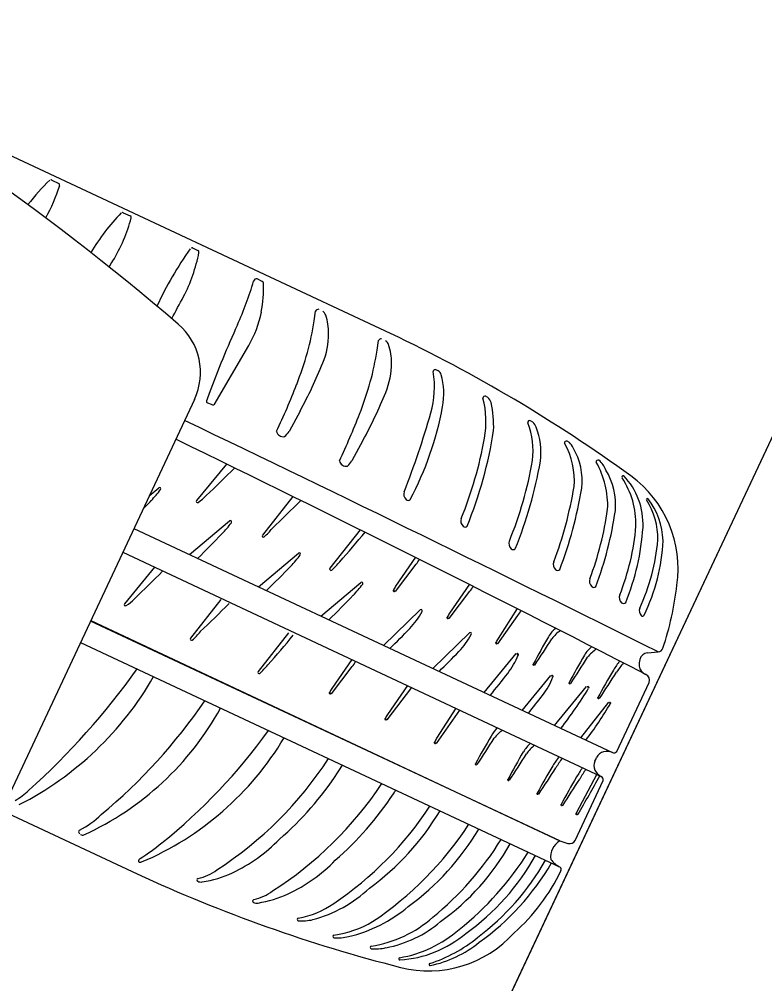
# Model space of a CAD drawing. Extents: x 14104283 to 14128447, y 8633203 to 8671666.
# Drawn here: x 14118404.99 to 14118408.9, y 8668257.06 to 8668262.12 of the extents above; entities that cross this region are included whole.
import ezdxf

# ---------------------------------------------------------------- set-up
doc = ezdxf.new("R2010")
doc.units = 0
for name, color, linetype in [('Cell', 7, 'Continuous'), ('Default', 7, 'Continuous'), ('Terrain', 7, 'Continuous')]:
    doc.layers.add(name, color=color, linetype=linetype)

msp = doc.modelspace()

# ---------------------------------------------------------------- linework, layer by layer
at = {"layer": 'Cell'}
for p, q in [((14118406.9402, 8668260.4721), (14118403.9686, 8668261.8642)), ((14118405.1641, 8668261.2777), (14118405.1995, 8668261.2604)), ((14118405.5383, 8668261.1062), (14118405.5744, 8668261.0903)), ((14118405.9016, 8668260.9214), (14118405.9292, 8668260.9079)), ((14118406.2669, 8668260.746), (14118406.2413, 8668260.7585)), ((14118406.5395, 8668260.539), (14118406.547, 8668260.5899)), ((14118406.0142, 8668260.0982), (14118406.1964, 8668260.409)), ((14118406.8694, 8668260.3845), (14118406.8769, 8668260.4354)), ((14118407.1905, 8668260.2762), (14118407.1786, 8668260.2825)), ((14118407.4509, 8668260.1367), (14118407.439, 8668260.143)), ((14118405.9114, 8668260.1268), (14118404.7217, 8668257.5873)), ((14118405.9798, 8668260.109), (14118405.9997, 8668260.1009)), ((14118405.9999, 8668260.1008), (14118406.0089, 8668260.0967)), ((14118406.4654, 8668260.0649), (14118406.4077, 8668259.9583)), ((14118407.6863, 8668260.0077), (14118407.6744, 8668260.014)), ((14118406.3424, 8668259.9589), (14118406.3424, 8668259.9589)), ((14118406.3842, 8668259.9313), (14118406.3842, 8668259.9313)), ((14118406.7953, 8668259.9103), (14118406.7376, 8668259.8037)), ((14118407.8783, 8668259.9005), (14118407.8663, 8668259.9068)), ((14118406.0796, 8668259.7868), (14118405.9221, 8668259.5955)), ((14118406.6723, 8668259.8043), (14118406.6723, 8668259.8043)), ((14118408.0335, 8668259.8067), (14118408.0335, 8668259.8067)), ((14118406.7141, 8668259.7768), (14118406.7141, 8668259.7768)), ((14118405.6745, 8668259.6211), (14118405.7242, 8668259.6628)), ((14118406.4274, 8668259.6174), (14118406.2683, 8668259.4146)), ((14118405.8855, 8668259.3122), (14118406.0958, 8668259.4886)), ((14118405.5938, 8668259.4488), (14118408.104, 8668258.2728)), ((14118406.7816, 8668259.4428), (14118406.6224, 8668259.24)), ((14118405.5354, 8668259.324), (14118408.0453, 8668258.1481)), ((14118406.2467, 8668259.1429), (14118406.4571, 8668259.3194)), ((14118407.0717, 8668259.2986), (14118406.9667, 8668259.1459)), ((14118405.7026, 8668259.2452), (14118405.545, 8668259.054)), ((14118406.9659, 8668259.1187), (14118407.0744, 8668259.2614)), ((14118406.5742, 8668258.9895), (14118406.7846, 8668259.166)), ((14118407.3542, 8668259.1566), (14118407.2492, 8668259.0039)), ((14118407.2484, 8668258.9767), (14118407.357, 8668259.1193)), ((14118406.0504, 8668259.0759), (14118405.8912, 8668258.8731)), ((14118407.6052, 8668259.0293), (14118407.5041, 8668258.8716)), ((14118406.9037, 8668258.8351), (14118407.0959, 8668259.0228)), ((14118407.5033, 8668258.8445), (14118407.608, 8668258.9921)), ((14118407.8089, 8668258.9256), (14118407.8089, 8668258.9256)), ((14118406.4045, 8668258.9012), (14118406.2454, 8668258.6984)), ((14118407.1615, 8668258.7144), (14118407.3537, 8668258.902)), ((14118405.3138, 8668258.8511), (14118407.8306, 8668257.672)), ((14118407.9971, 8668258.8288), (14118407.9971, 8668258.8288)), ((14118407.431, 8668258.5881), (14118407.5988, 8668258.7925)), ((14118408.289, 8668258.7966), (14118408.3438, 8668258.8013)), ((14118406.6309, 8668258.5813), (14118406.7395, 8668258.7239)), ((14118406.7367, 8668258.7612), (14118406.6317, 8668258.6085)), ((14118408.1419, 8668258.7542), (14118408.1419, 8668258.7542)), ((14118407.6311, 8668258.4943), (14118407.7816, 8668258.6776)), ((14118407.0287, 8668258.6248), (14118406.9236, 8668258.4721)), ((14118408.1273, 8668258.2792), (14118408.297, 8668258.6414)), ((14118407.8012, 8668258.4147), (14118407.969, 8668258.6191)), ((14118407.9393, 8668258.35), (14118408.0851, 8668258.5375)), ((14118407.2832, 8668258.5058), (14118407.1821, 8668258.3481)), ((14118407.8334, 8668258.3996), (14118407.8334, 8668258.3996)), ((14118407.6742, 8668258.322), (14118407.6742, 8668258.322)), ((14118408.0576, 8668258.2774), (14118408.0576, 8668258.2774)), ((14118407.8234, 8668258.2521), (14118407.8234, 8668258.2521)), ((14118407.9471, 8668258.1941), (14118407.9471, 8668258.1941)), ((14118408.0123, 8668258.1808), (14118408.0123, 8668258.1808)), ((14118407.9083, 8668257.8118), (14118408.0555, 8668258.1261)), ((14118408.0223, 8668258.1589), (14118407.9146, 8668257.9542)), ((14118404.9007, 8668257.9693), (14118405.6116, 8668257.6362)), ((14118407.1999, 8668257.9674), (14118407.1999, 8668257.9674)), ((14118407.404, 8668257.8718), (14118407.404, 8668257.8718)), ((14118405.3144, 8668257.843), (14118405.3144, 8668257.843)), ((14118405.331, 8668257.8411), (14118405.331, 8668257.8411)), ((14118407.5684, 8668257.7948), (14118407.5684, 8668257.7948)), ((14118407.8281, 8668257.809), (14118407.8281, 8668257.809)), ((14118405.6262, 8668257.7164), (14118405.6262, 8668257.7164)), ((14118407.7013, 8668257.7325), (14118407.7013, 8668257.7325)), ((14118405.618, 8668257.7008), (14118405.618, 8668257.7008)), ((14118405.6345, 8668257.6989), (14118405.6345, 8668257.6989)), ((14118407.7848, 8668257.6934), (14118407.7848, 8668257.6934)), ((14118407.8306, 8668257.672), (14118407.8306, 8668257.672)), ((14118406.533, 8668257.3962), (14118406.533, 8668257.3962)), ((14118406.7201, 8668257.3072), (14118406.7201, 8668257.3072)), ((14118406.916, 8668257.2491), (14118406.916, 8668257.2491))]:
    msp.add_line(p, q, dxfattribs=at)
for points in [[(14118408.1634, 8668259.7261), (14118408.1634, 8668259.7261), (14118408.1634, 8668259.7261)], [(14118408.2901, 8668259.6057), (14118408.2901, 8668259.6057), (14118408.2901, 8668259.6057)], [(14118405.3675, 8668258.9656), (14118407.8281, 8668257.809), (14118405.3661, 8668258.9627)], [(14118406.9228, 8668258.4449), (14118407.0515, 8668258.6137), (14118407.0515, 8668258.6137)], [(14118407.1813, 8668258.321), (14118407.3036, 8668258.4956), (14118407.3036, 8668258.4956)], [(14118408.0129, 8668258.228), (14118408.0172, 8668258.2374), (14118408.0216, 8668258.2467)], [(14118406.9891, 8668257.1848), (14118406.9891, 8668257.1848), (14118406.9891, 8668257.1848)], [(14118407.1485, 8668257.1548), (14118407.1485, 8668257.1548), (14118407.1485, 8668257.1548)]]:
    msp.add_lwpolyline(points, dxfattribs=at)
for centre, radius, start, end in [((14118396.7542, 8668249.9273), 13.9477, 49.42516, 60.95889), ((14118405.9166, 8668260.48), 1.1044, 133.7436, 142.7289), ((14118405.1584, 8668261.2721), 0.00792, 44.569, 133.7436), ((14118405.1953, 8668261.2519), 0.00943, 342.7714, 63.925), ((14118404.378, 8668261.5054), 0.8652, 330.502, 342.7714), ((14118406.3221, 8668260.3392), 1.1044, 136.033, 149.6813), ((14118405.5329, 8668261.1005), 0.00792, 46.8584, 136.033), ((14118404.7437, 8668261.3023), 0.8652, 328.7532, 345.0607), ((14118405.5706, 8668261.0817), 0.00943, 345.0607, 66.2143), ((14118407.5316, 8668259.7639), 2.0069, 144.9385, 154.8732), ((14118405.8979, 8668260.9116), 0.0104, 69.1635, 150.2031), ((14118405.926, 8668260.8991), 0.00943, 348.8105, 69.9641), ((14118401.8447, 8668263.0613), 4.2561, 328.2467, 328.7532), ((14118405.0865, 8668261.0651), 0.8652, 332.503, 348.8105), ((14118406.2368, 8668260.7437), 0.0154, 72.9333, 166.8083), ((14118404.4989, 8668261.2547), 1.7961, 335.8007, 343.588), ((14118405.5965, 8668260.7124), 0.6781, 349.1033, 2.0771), ((14118406.2611, 8668260.734), 0.0133, 12.8001, 64.3436), ((14118402.0787, 8668262.6307), 4.2561, 330.7455, 332.503), ((14118406.5618, 8668260.5834), 0.0161, 84.5401, 156.3368), ((14118405.7189, 8668260.6888), 0.5535, 329.6284, 349.1033), ((14118406.5634, 8668260.5563), 0.0388, 18.2382, 56.8739), ((14118406.3119, 8668260.4734), 0.3036, 359.7399, 18.2382), ((14118405.6096, 8668260.2682), 0.3333, 334.8976, 49.4252), ((14118411.6394, 8668258.0457), 6.0324, 155.80073, 159.51083), ((14118405.2108, 8668260.7357), 1.3432, 344.3248, 351.579), ((14118406.202, 8668260.4739), 0.4136, 337.8538, 359.7399), ((14118406.8917, 8668260.4289), 0.0161, 84.5401, 156.3368), ((14118403.5501, 8668253.3144), 7.9199, 54.03551, 64.65673), ((14118406.8933, 8668260.4018), 0.0388, 18.2382, 56.8739), ((14118406.6418, 8668260.3189), 0.3036, 359.7399, 18.2382), ((14118404.7452, 8668260.8664), 1.8268, 338.7471, 344.3248), ((14118405.5407, 8668260.5812), 1.3432, 344.3248, 351.579), ((14118404.222, 8668261.2798), 2.5513, 331.5628, 337.8538), ((14118406.5319, 8668260.3194), 0.4136, 337.8538, 359.7399), ((14118406.6669, 8668260.194), 0.5038, 344.0623, 8.9181), ((14118407.1744, 8668260.2736), 0.00986, 62.0964, 188.9181), ((14118407.175, 8668260.2479), 0.0323, 14.9702, 61.3931), ((14118406.8349, 8668260.1569), 0.3844, 349.7143, 14.9702), ((14118402.8522, 8668261.6027), 3.8579, 334.781, 338.7471), ((14118405.0751, 8668260.7118), 1.8268, 338.7471, 344.3248), ((14118407.9405, 8668259.4279), 2.0837, 159.5108, 160.636), ((14118404.5519, 8668261.1252), 2.5513, 331.5628, 337.8538), ((14118407.4348, 8668260.1341), 0.00986, 62.0964, 188.9181), ((14118405.9818, 8668260.1163), 0.00755, 160.636, 254.3401), ((14118406.0107, 8668260.1007), 0.00438, 245.7112, 324.9053), ((14118406.9732, 8668260.0112), 0.4679, 349.2297, 15.0273), ((14118407.4096, 8668260.0915), 0.0612, 17.5146, 47.6291), ((14118406.8581, 8668259.9816), 0.6233, 358.2659, 11.8752), ((14118403.1821, 8668261.4481), 3.8579, 334.781, 338.7471), ((14118402.6839, 8668261.3314), 4.6461, 338.6734, 344.0623), ((14118405.5844, 8668260.3839), 1.6553, 331.7943, 349.7143), ((14118328.2332, 8668098.1186), 179.5456, 63.500801, 64.383267), ((14118407.6702, 8668260.0051), 0.00986, 62.0964, 188.9181), ((14118407.26, 8668259.8524), 0.428, 353.6965, 20.6732), ((14118407.6451, 8668259.9624), 0.0612, 17.5146, 47.6291), ((14118406.377, 8668259.9659), 0.0353, 191.4739, 281.794), ((14118406.305, 8668260.0239), 0.1218, 310.5533, 327.4204), ((14118405.2476, 8668260.3116), 2.2605, 337.9062, 351.1216), ((14118407.3717, 8668259.8468), 0.3578, 352.779, 21.996), ((14118355.0494, 8668155.4233), 116.1721, 62.729092, 64.089198), ((14118405.4113, 8668260.2792), 2.0525, 337.7385, 350.029), ((14118407.8622, 8668259.8979), 0.00986, 62.0964, 188.9181), ((14118407.5208, 8668259.7028), 0.3839, 354.8662, 30.2716), ((14118407.797, 8668259.8216), 0.1133, 26.6288, 44.1595), ((14118407.6034, 8668259.6983), 0.3425, 353.8231, 30.5479), ((14118406.7069, 8668259.8114), 0.0353, 191.4739, 281.794), ((14118406.6349, 8668259.8693), 0.1218, 310.5533, 327.4204), ((14118405.664, 8668260.1608), 2.0525, 337.7385, 350.029), ((14118405.5003, 8668260.1933), 2.2605, 337.9062, 350.029), ((14118408.0289, 8668259.798), 0.00986, 62.0964, 188.9181), ((14118407.6272, 8668259.5701), 0.4525, 357.4111, 30.0031), ((14118407.9634, 8668259.7188), 0.1124, 19.2527, 51.4411), ((14118399.5764, 8668266.3155), 9.2591, 313.6991, 314.98344), ((14118407.7684, 8668259.5722), 0.3527, 355.2057, 31.3899), ((14118408.161, 8668259.7188), 0.00766, 71.7302, 213.0767), ((14118407.796, 8668259.4741), 0.4318, 358.2311, 33.859), ((14118407.8922, 8668259.47), 0.373, 357.6926, 43.3529), ((14118407.8488, 8668259.2387), 0.6003, 351.6392, 54.0355), ((14118405.2684, 8668259.9982), 0.579, 315.859, 323.4923), ((14118405.7285, 8668259.6577), 0.00664, 323.4923, 129.9952), ((14118407.0465, 8668259.6282), 0.0372, 158.6734, 227.9525), ((14118405.8619, 8668260.0101), 2.0697, 339.1723, 350.5003), ((14118405.6978, 8668260.0419), 2.2781, 339.2259, 350.3856), ((14118399.0393, 8668266.0433), 9.2591, 315.49104, 315.85901), ((14118405.9271, 8668259.5912), 0.00664, 139.563, 306.0658), ((14118405.7622, 8668259.8299), 0.2967, 304.6714, 315.3362), ((14118399.9226, 8668266.1434), 9.2591, 313.6991, 315.00289), ((14118407.0319, 8668259.612), 0.0155, 227.9525, 316.8434), ((14118408.2873, 8668259.6015), 0.00498, 56.5062, 201.1812), ((14118407.9529, 8668259.3908), 0.3904, 359.7203, 32.3523), ((14118407.9985, 8668259.3757), 0.3713, 1.4431, 38.2675), ((14118406.3411, 8668259.7986), 1.7559, 339.5503, 351.8498), ((14118406.1824, 8668259.8283), 1.9584, 339.5763, 351.613), ((14118406.1001, 8668259.4836), 0.00664, 323.4923, 129.9952), ((14118407.3455, 8668259.4881), 0.0372, 158.6734, 227.9525), ((14118405.6401, 8668259.824), 0.579, 315.859, 323.4923), ((14118406.0351, 8668259.678), 0.3649, 311.5669, 321.1831), ((14118407.3309, 8668259.472), 0.0155, 227.9525, 316.8434), ((14118406.9659, 8668259.5677), 1.2662, 338.3591, 355.1525), ((14118406.9831, 8668259.5419), 1.2847, 337.9955, 356.1216), ((14118399.4109, 8668265.8691), 9.2591, 314.73851, 315.85901), ((14118406.2733, 8668259.4103), 0.00664, 139.563, 306.0658), ((14118403.9788, 8668261.7086), 3.6314, 317.9107, 321.1465), ((14118407.5981, 8668259.3697), 0.0372, 158.6734, 227.9525), ((14118407.2487, 8668259.4891), 1.0991, 335.3558, 354.7682), ((14118407.371, 8668259.4301), 0.9998, 334.1671, 357.4171), ((14118407.5836, 8668259.3536), 0.0155, 227.9525, 316.8434), ((14118406.0014, 8668259.6548), 0.579, 315.859, 323.4923), ((14118406.4614, 8668259.3143), 0.00664, 323.4923, 129.9952), ((14118406.9099, 8668259.3882), 0.2078, 322.3665, 331.2866), ((14118399.7722, 8668265.6999), 9.2591, 314.73851, 315.85901), ((14118406.6275, 8668259.2357), 0.00664, 139.563, 306.0658), ((14118406.3893, 8668259.5033), 0.3649, 311.5669, 321.1831), ((14118407.831, 8668259.2606), 0.0372, 158.6734, 227.9525), ((14118407.8165, 8668259.2445), 0.0155, 227.9525, 316.8434), ((14118399.1994, 8668265.7739), 9.2591, 313.6991, 314.98344), ((14118408.021, 8668259.1716), 0.0372, 158.6734, 227.9525), ((14118406.3288, 8668259.5014), 0.579, 315.859, 323.4923), ((14118406.7889, 8668259.1609), 0.00664, 323.4923, 129.9952), ((14118407.4695, 8668258.8557), 0.5805, 150.0068, 152.2845), ((14118407.1924, 8668259.2462), 0.2078, 322.3665, 331.2866), ((14118408.0065, 8668259.1555), 0.0155, 227.9525, 316.8434), ((14118406.8154, 8668259.3404), 1.6383, 341.5181, 353.3784), ((14118405.3852, 8668259.2883), 0.2967, 304.6714, 315.3362), ((14118400.0997, 8668265.5465), 9.2591, 314.73851, 315.85901), ((14118406.961, 8668259.1226), 0.00625, 150.2193, 322.0137), ((14118408.1775, 8668259.0872), 0.0372, 158.6734, 227.9525), ((14118405.5501, 8668259.0497), 0.00664, 139.563, 306.0658), ((14118399.5455, 8668265.6018), 9.2591, 313.6991, 315.00289), ((14118408.1629, 8668259.0711), 0.0155, 227.9525, 316.8434), ((14118408.2824, 8668259.0173), 0.0372, 158.6734, 223.1957), ((14118406.7765, 8668259.1825), 0.3698, 315.6489, 332.852), ((14118407.1002, 8668259.0177), 0.00664, 323.4923, 129.9952), ((14118407.2435, 8668258.9805), 0.00625, 150.2193, 322.0137), ((14118407.752, 8668258.7137), 0.5805, 150.0068, 152.2845), ((14118407.4434, 8668259.1189), 0.2078, 322.3665, 331.2866), ((14118408.262, 8668258.9993), 0.0101, 227.9872, 331.0356), ((14118407.8729, 8668258.8303), 0.1149, 123.9099, 153.9266), ((14118405.6581, 8668259.1364), 0.3649, 311.5669, 321.1831), ((14118403.6017, 8668261.1671), 3.6314, 317.9107, 321.1465), ((14118400.4199, 8668265.3965), 9.2591, 314.73851, 315.64985), ((14118407.0342, 8668259.0617), 0.3698, 315.6489, 332.852), ((14118407.358, 8668258.8969), 0.00664, 323.4923, 129.9952), ((14118410.1174, 8668257.4676), 2.7402, 148.9545, 152.4228), ((14118407.9326, 8668258.7598), 0.1833, 123.0553, 143.0435), ((14118403.1661, 8668260.1866), 2.5294, 328.0604, 328.1255), ((14118405.8962, 8668258.8688), 0.00664, 139.563, 306.0658), ((14118407.4984, 8668258.8483), 0.00625, 150.2193, 322.0137), ((14118408.0069, 8668258.5814), 0.5805, 150.0068, 152.2845), ((14118397.0757, 8668265.683), 12.6938, 326.79712, 327.53933), ((14118408.0612, 8668258.7335), 0.1149, 123.9099, 153.9266), ((14118400.6777, 8668265.2757), 9.2591, 314.73851, 315.64985), ((14118407.2637, 8668258.9161), 0.3698, 321.9591, 339.1623), ((14118407.6036, 8668258.7879), 0.00664, 329.8026, 136.3054), ((14118410.3057, 8668257.3708), 2.7402, 148.9545, 152.4228), ((14118408.1209, 8668258.663), 0.1833, 123.0553, 143.0435), ((14118408.293, 8668258.7508), 0.0459, 94.8953, 166.5501), ((14118408.3413, 8668258.8307), 0.0296, 274.8953, 340.8834), ((14118406.0122, 8668258.9617), 0.3649, 311.5669, 321.1831), ((14118406.5749, 8668258.8508), 0.2078, 322.3665, 331.2866), ((14118407.6929, 8668258.7342), 0.00474, 155.7192, 330.0321), ((14118397.2639, 8668265.5862), 12.6938, 326.79712, 327.53933), ((14118411.4233, 8668256.5239), 3.9676, 145.7976, 146.6391), ((14118408.8099, 8668258.2246), 0.8301, 141.2966, 145.4885), ((14118408.3639, 8668258.7338), 0.1189, 166.5501, 183.6958), ((14118408.2878, 8668258.7289), 0.0426, 183.6958, 220.182), ((14118402.4936, 8668260.9218), 3.8209, 311.8364, 324.6649), ((14118406.2504, 8668258.6941), 0.00664, 139.563, 306.0658), ((14118400.2626, 8668264.3938), 9.2591, 321.0488, 321.96014), ((14118407.7864, 8668258.673), 0.00664, 329.8026, 136.3054), ((14118410.4571, 8668257.2926), 2.7402, 148.9545, 152.4228), ((14118397.4154, 8668265.508), 12.6938, 326.79712, 327.53933), ((14118408.3102, 8668258.7478), 0.0719, 220.182, 244.5444), ((14118408.2662, 8668258.6528), 0.0328, 339.6471, 66.4771), ((14118404.2122, 8668259.5236), 1.7122, 297.114, 330.15), ((14118407.4465, 8668258.8012), 0.3698, 321.9591, 339.1623), ((14118407.8812, 8668258.6374), 0.00474, 155.7192, 330.0321), ((14118406.626, 8668258.5851), 0.00625, 150.2193, 322.0137), ((14118407.1345, 8668258.3183), 0.5805, 150.0068, 152.2845), ((14118400.4454, 8668264.2789), 9.2591, 321.21766, 321.96014), ((14118406.0306, 8668259.8), 2.2829, 322.1597, 328.6161), ((14118407.9738, 8668258.6145), 0.00664, 329.8026, 136.3054), ((14118403.5536, 8668260.1938), 2.9221, 309.7692, 325.657), ((14118406.4121, 8668259.5143), 1.9481, 322.8548, 329.6885), ((14118408.0326, 8668258.5592), 0.00474, 155.7192, 330.0321), ((14118408.0886, 8668258.533), 0.00566, 339.9329, 128.0546), ((14118404.683, 8668259.2596), 1.5596, 294.5501, 331.1335), ((14118407.4264, 8668258.1819), 0.5805, 150.0068, 152.2845), ((14118406.9179, 8668258.4488), 0.00625, 150.2193, 322.0137), ((14118403.8915, 8668260.1122), 2.9611, 308.6333, 324.4161), ((14118407.789, 8668258.1635), 0.3761, 140.2966, 148.7079), ((14118407.6304, 8668258.2379), 0.1833, 123.7812, 143.0435), ((14118405.0089, 8668259.171), 1.5995, 293.025, 329.1446), ((14118407.1764, 8668258.3248), 0.00625, 150.2193, 322.0137), ((14118407.6849, 8668258.0579), 0.5805, 150.0068, 152.2845), ((14118409.8152, 8668256.9457), 2.7402, 148.9545, 152.4228), ((14118396.7735, 8668265.1611), 12.6938, 326.79712, 327.53933), ((14118407.8261, 8668258.1604), 0.2218, 133.2443, 148.5139), ((14118409.9846, 8668256.8631), 2.7402, 148.9545, 152.4228), ((14118407.7902, 8668258.1797), 0.1615, 125.3677, 147.9188), ((14118408.072, 8668258.224), 0.0553, 105.163, 155.7541), ((14118408.0737, 8668258.2026), 0.0765, 66.6073, 102.1647), ((14118408.1117, 8668258.2904), 0.0192, 246.6073, 324.1991), ((14118404.9365, 8668259.3402), 2.0066, 302.9843, 326.7924), ((14118396.9429, 8668265.0785), 12.6938, 326.79712, 327.53933), ((14118411.1049, 8668256.0218), 3.9676, 145.7976, 146.6391), ((14118408.2519, 8668257.9313), 0.5157, 142.7266, 149.5207), ((14118408.0626, 8668258.2038), 0.0553, 154.0411, 204.6322), ((14118405.2143, 8668259.127), 1.7379, 311.1416, 326.4537), ((14118404.3883, 8668259.5788), 2.6772, 328.164, 329.1869), ((14118407.3907, 8668258.2123), 0.00474, 155.7192, 330.0321), ((14118410.1387, 8668256.7905), 2.7402, 148.9545, 152.4228), ((14118397.0969, 8668265.0059), 12.6938, 326.79712, 327.53933), ((14118408.7372, 8668257.6683), 0.9491, 146.3509, 149.8538), ((14118409.3556, 8668257.3003), 1.6491, 147.5152, 149.6268), ((14118408.0801, 8668258.2163), 0.0765, 207.6305, 243.1878), ((14118407.5601, 8668258.1297), 0.00474, 155.7192, 330.0321), ((14118410.2642, 8668256.7317), 2.7402, 148.9545, 152.4228), ((14118397.2224, 8668264.9471), 12.6938, 326.79712, 327.53933), ((14118338.9075, 8668296.9885), 79.2933, 330.505299, 330.673126), ((14118408.0369, 8668258.1308), 0.0192, 345.5961, 63.1878), ((14118404.8256, 8668258.2904), 0.3054, 298.3707, 315.1653), ((14118405.2394, 8668259.2209), 1.9937, 302.8743, 326.1455), ((14118404.6809, 8668259.4683), 2.6772, 328.164, 328.67), ((14118405.5069, 8668259.0165), 1.7379, 311.1416, 326.4537), ((14118407.7142, 8668258.0571), 0.00474, 155.7192, 330.0321), ((14118405.6525, 8668258.9654), 1.7834, 303.6952, 326.9276), ((14118406.0127, 8668258.6779), 1.3836, 306.1786, 329.1024), ((14118407.8396, 8668257.9983), 0.00474, 155.7192, 330.0321), ((14118405.0587, 8668258.3291), 0.5273, 298.3336, 313.6839), ((14118407.9195, 8668257.9515), 0.00559, 150.7039, 333.528), ((14118405.3137, 8668257.8563), 0.00986, 118.3336, 225.8327), ((14118405.8566, 8668258.8699), 1.7834, 303.6952, 326.9276), ((14118406.2167, 8668258.5823), 1.3836, 306.1786, 329.1024), ((14118405.3466, 8668257.8902), 0.0571, 225.8327, 235.7589), ((14118405.3244, 8668257.8559), 0.0163, 232.5071, 293.9257), ((14118405.7529, 8668258.4058), 0.8432, 295.1227, 315.8302), ((14118406.1485, 8668258.6615), 1.6108, 308.957, 328.3952), ((14118407.8798, 8668257.8281), 0.0328, 254.6176, 330.1481), ((14118404.9157, 8668258.8138), 1.3074, 302.921, 309.0965), ((14118406.4702, 8668258.4095), 1.2586, 305.5995, 330.7626), ((14118407.8748, 8668257.7263), 0.0949, 119.4085, 188.6366), ((14118408.1224, 8668258.7337), 0.9704, 252.3483, 254.9918), ((14118405.6342, 8668257.7022), 0.0163, 119.2659, 184.8484), ((14118406.3221, 8668258.5801), 1.576, 308.3403, 328.2514), ((14118406.603, 8668258.3473), 1.2586, 305.5995, 330.7626), ((14118407.8873, 8668257.793), 0.1337, 217.2636, 244.8797), ((14118405.6279, 8668257.7137), 0.0163, 232.5071, 293.9257), ((14118406.0455, 8668258.2952), 0.8432, 295.1227, 315.8302), ((14118406.582, 8668258.3802), 1.351, 307.0616, 330.1565), ((14118406.6221, 8668258.3715), 1.3459, 305.6096, 329.7498), ((14118407.8183, 8668257.66), 0.0171, 334.8081, 44.2763), ((14118408.9413, 8668264.8222), 7.9199, 245.13844, 255.75966), ((14118405.9319, 8668257.6043), 0.00765, 102.4135, 244.3626), ((14118405.875, 8668257.8629), 0.2571, 282.4135, 306.7896), ((14118405.8627, 8668258.1716), 0.5846, 278.827, 295.1227), ((14118406.9264, 8668258.0818), 1.0038, 311.237, 334.6917), ((14118405.9461, 8668257.634), 0.0405, 244.3626, 278.827), ((14118406.3514, 8668258.0718), 0.6995, 285.0462, 313.1102), ((14118406.1676, 8668257.7524), 0.2571, 282.4135, 306.7896), ((14118406.1553, 8668258.0611), 0.5846, 278.827, 295.1227), ((14118406.2245, 8668257.4938), 0.00765, 102.4135, 244.3626), ((14118406.2388, 8668257.5234), 0.0405, 244.3626, 278.827), ((14118406.3797, 8668257.85), 0.4522, 279.7731, 305.4471), ((14118406.5487, 8668258.0359), 0.7486, 283.2322, 310.3566), ((14118406.7455, 8668257.8741), 0.624, 278.6606, 311.7858), ((14118406.4581, 8668257.3969), 0.00765, 102.4135, 244.3626), ((14118406.472, 8668257.6671), 0.2777, 266.4292, 282.6715), ((14118406.5791, 8668257.8254), 0.514, 277.2049, 301.2793), ((14118406.803, 8668257.8542), 0.6156, 280.5749, 310.5012), ((14118406.6452, 8668257.3079), 0.00765, 102.4135, 244.3626), ((14118406.6592, 8668257.5781), 0.2777, 266.4292, 282.6715), ((14118406.8768, 8668257.8333), 0.6468, 279.8235, 310.8393), ((14118406.9532, 8668257.7757), 0.5919, 273.4697, 310.2515), ((14118407.1408, 8668257.7275), 0.6003, 255.7597, 318.156), ((14118406.8411, 8668257.2498), 0.00765, 102.4135, 244.3626), ((14118406.9092, 8668257.8983), 0.7698, 287.9582, 309.2495), ((14118407.0171, 8668257.7626), 0.6219, 282.1991, 308.6928), ((14118406.8551, 8668257.52), 0.2777, 266.4292, 282.6715), ((14118406.9888, 8668257.1905), 0.00572, 106.7329, 272.9161), ((14118407.1482, 8668257.1605), 0.00572, 106.7329, 272.9161)]:
    msp.add_arc(centre, radius, start, end, dxfattribs=at)
at = {"layer": 'Default'}
msp.add_lwpolyline([(14118393.5678, 8668227.2007), (14118413.9812, 8668270.6543), (14118416.9693, 8668269.1769), (14118396.5559, 8668225.7234)], close=True, dxfattribs=at)
at = {"layer": 'Terrain'}
msp.add_line((14118382.7487, 8668204.1703), (14118455.1823, 8668358.358), dxfattribs=at)

doc.saveas('drawing.dxf')
